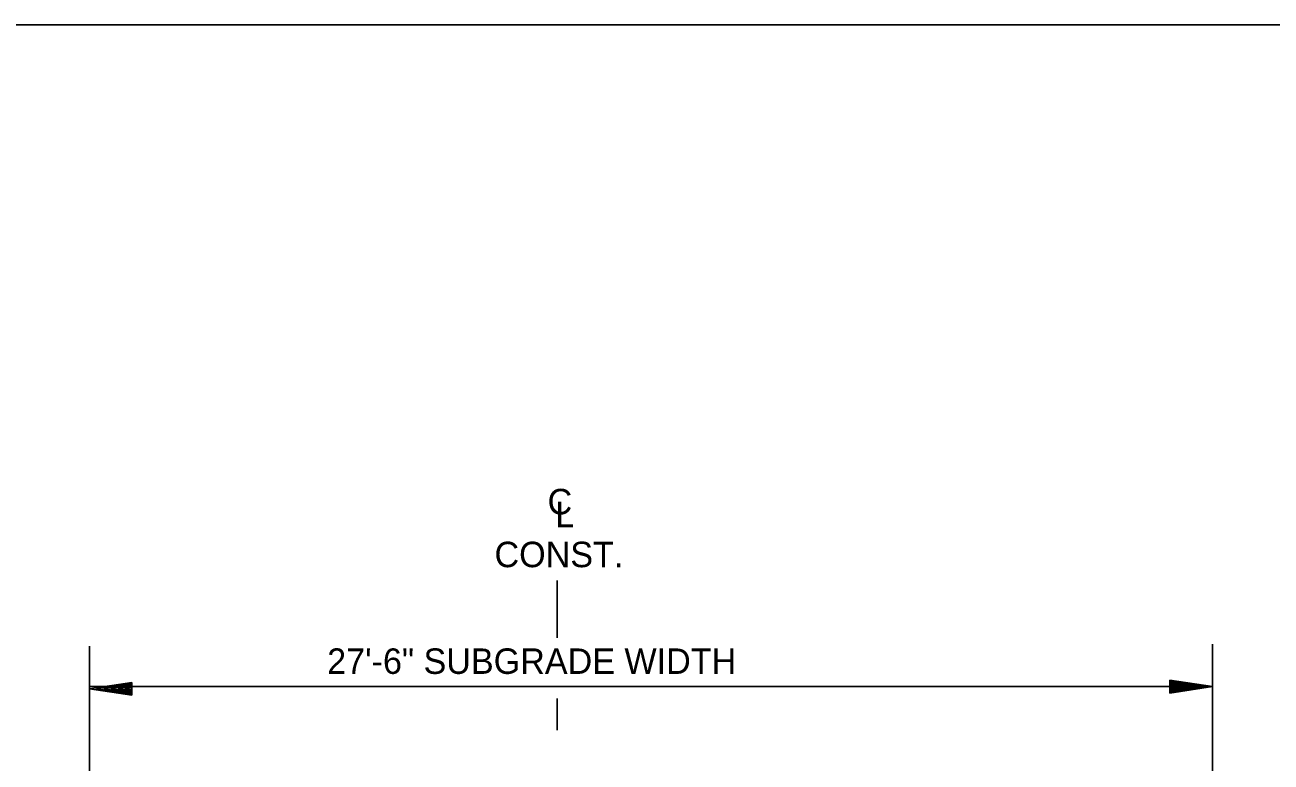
# Model space of a CAD drawing. Extents: x 2263886 to 2266026, y -3122850 to -3121850.
# Drawn here: x 2265384.71 to 2265414.02, y -3122463.12 to -3122445.77 of the extents above; entities that cross this region are included whole.
import ezdxf

# ---------------------------------------------------------------- set-up
doc = ezdxf.new("R2010")
doc.units = 0
for name, color, linetype in [('_CIVIL_CONSTRUCTION', 7, 'Continuous'), ('R_Border Prem', 7, 'Continuous'), ('R_Draft', 7, 'Continuous')]:
    doc.layers.add(name, color=color, linetype=linetype)

msp = doc.modelspace()

# ---------------------------------------------------------------- linework, layer by layer
at = {"layer": '_CIVIL_CONSTRUCTION'}
msp.add_lwpolyline([(2265482.182, -3122445.767), (2265482.182, -3122450.707), (2265500.048, -3122450.707), (2265500.048, -3122452.167), (2265511.648, -3122452.167), (2265511.648, -3122464.333), (2265523.312, -3122464.333), (2265523.312, -3122548.497), (2265365.222, -3122548.497), (2265365.222, -3122445.767)], close=True, dxfattribs=at)
at = {"layer": 'R_Border Prem'}
for p, q in [((2265397.232, -3122460.196), (2265397.232, -3122458.846)), ((2265386.232, -3122477.321), (2265386.232, -3122460.397)), ((2265412.645, -3122477.115), (2265412.645, -3122460.346)), ((2265387.232, -3122461.247), (2265386.232, -3122461.397)), ((2265386.232, -3122461.346), (2265412.645, -3122461.346)), ((2265387.232, -3122461.547), (2265386.232, -3122461.397)), ((2265387.232, -3122461.272), (2265386.399, -3122461.397)), ((2265387.232, -3122461.522), (2265386.399, -3122461.397)), ((2265387.232, -3122461.298), (2265386.571, -3122461.397)), ((2265387.232, -3122461.497), (2265386.571, -3122461.397)), ((2265387.232, -3122461.323), (2265386.738, -3122461.397)), ((2265387.232, -3122461.472), (2265386.738, -3122461.397)), ((2265387.232, -3122461.349), (2265386.907, -3122461.397)), ((2265387.232, -3122461.446), (2265386.907, -3122461.397)), ((2265387.232, -3122461.374), (2265387.074, -3122461.397)), ((2265387.232, -3122461.421), (2265387.074, -3122461.397)), ((2265387.232, -3122461.247), (2265387.232, -3122461.547)), ((2265411.645, -3122461.196), (2265412.645, -3122461.346)), ((2265411.645, -3122461.196), (2265411.645, -3122461.496)), ((2265411.645, -3122461.221), (2265412.478, -3122461.346)), ((2265411.645, -3122461.247), (2265412.306, -3122461.346)), ((2265411.645, -3122461.272), (2265412.139, -3122461.346)), ((2265411.645, -3122461.298), (2265411.97, -3122461.346)), ((2265411.645, -3122461.323), (2265411.803, -3122461.346)), ((2265411.645, -3122461.496), (2265412.645, -3122461.346)), ((2265411.645, -3122461.395), (2265411.97, -3122461.346)), ((2265411.645, -3122461.446), (2265412.306, -3122461.346)), ((2265411.645, -3122461.471), (2265412.478, -3122461.346)), ((2265411.645, -3122461.421), (2265412.139, -3122461.346)), ((2265411.645, -3122461.37), (2265411.803, -3122461.346)), ((2265397.232, -3122462.369), (2265397.232, -3122461.622))]:
    msp.add_line(p, q, dxfattribs=at)
at = {"layer": 'R_Draft'}
msp.add_line((2265365.222, -3122445.767), (2265523.312, -3122445.767), dxfattribs=at)

# ---------------------------------------------------------------- texts
at = {"layer": 'R_Border Prem'}
for s, p in [('C', (2265397.007, -3122457.29)), ('L', (2265397.188, -3122457.595)), ('CONST.', (2265395.759, -3122458.534)), ('27\'-6" SUBGRADE WIDTH', (2265391.823, -3122461.046))]:
    msp.add_text(s, height=0.6, dxfattribs=at).set_placement(p)

doc.saveas('drawing.dxf')
